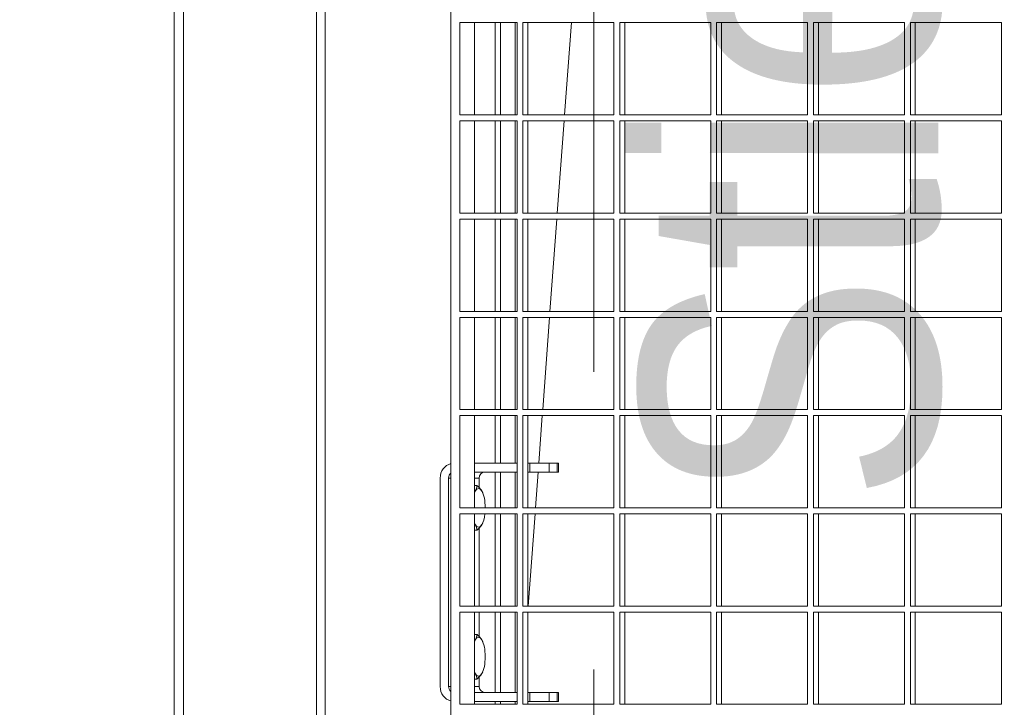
# Model space of a CAD drawing. Header units: metres. Extents: x 1306 to 1412, y -79 to 41.
# Tile 340 of 656: x 1360.482 to 1360.813, y -17.581 to -17.35. Entities that reach past the tile are written whole.
import ezdxf

# ---------------------------------------------------------------- set-up
doc = ezdxf.new("R2010")
doc.units = ezdxf.units.M
doc.header["$PDMODE"] = 65
doc.linetypes.add('AUSGEZOGEN', pattern=[0])
doc.linetypes.add('STRICHPUNKT2_S5', pattern=[0.5, 0.35, -0.05, 0.05, -0.05])
for name, color, linetype, lineweight in [('XR$2$Achsen', 4, 'AUSGEZOGEN', 13), ('XR$3$Maßlinie 1_50', 7, 'AUSGEZOGEN', 25), ('XR$4$Möblierung', 4, 'AUSGEZOGEN', 13), ('XR$4$Text 1_100', 3, 'AUSGEZOGEN', 18)]:
    doc.layers.add(name, color=color, linetype=linetype, lineweight=lineweight)
doc.styles.add('ARIAL', font='arial.ttf')
doc.dimstyles.new('DIMSTYLE_11', dxfattribs={"dimtxt": 0.15, "dimasz": 0.03, "dimexe": 0, "dimexo": 0, "dimgap": 0.075, "dimtad": 2, "dimrnd": 0.005, "dimzin": 4, "dimdsep": 46, "dimtxsty": 'ARIAL', "dimblk1": 'ALL_ML_STRICH', "dimblk2": 'ALL_ML_STRICH', "dimsah": 1, "dimcen": 0, "dimclrd": 3, "dimclre": 3, "dimclrt": 3, "dimadec": 0, "dimazin": 0, "dimtfac": 1, "dimtdec": 0, "dimtix": 1, "dimtmove": 2, "dimatfit": 3, "dimfxl": 0, "dimtzin": 0, "dimlwd": 0, "dimlwe": 25, "dimarcsym": 0})
doc.dimstyles.new('DIMSTYLE_12', dxfattribs={"dimtxt": 0.15, "dimasz": 0.03, "dimexe": 0, "dimexo": 0, "dimgap": 0.075, "dimtad": 2, "dimdec": 3, "dimrnd": 0.005, "dimzin": 4, "dimdsep": 46, "dimtxsty": 'ARIAL', "dimblk1": 'ALL_ML_STRICH', "dimblk2": 'ALL_ML_STRICH', "dimsah": 1, "dimcen": 0, "dimclrd": 3, "dimclre": 3, "dimclrt": 3, "dimadec": 0, "dimazin": 0, "dimtfac": 1, "dimtdec": 0, "dimtix": 1, "dimtmove": 2, "dimatfit": 3, "dimfxl": 0, "dimtzin": 0, "dimlwd": 0, "dimlwe": 25, "dimarcsym": 0})
doc.dimstyles.new('DIMSTYLE_24', dxfattribs={"dimtxt": 0.225, "dimasz": 0.15, "dimexe": 0, "dimexo": 0, "dimgap": 0.1125, "dimtad": 2, "dimrnd": 0.005, "dimzin": 4, "dimdsep": 46, "dimtxsty": 'ARIAL', "dimblk1": 'ALL_ML_STRICH', "dimblk2": 'ALL_ML_STRICH', "dimsah": 1, "dimcen": 0, "dimclrd": 3, "dimclre": 3, "dimclrt": 3, "dimadec": 0, "dimazin": 0, "dimtfac": 1, "dimtdec": 0, "dimtix": 1, "dimtmove": 2, "dimatfit": 3, "dimfxl": 0, "dimtzin": 0, "dimlwd": 0, "dimlwe": 25, "dimarcsym": 0})
doc.dimstyles.new('DIMSTYLE_6', dxfattribs={"dimtxt": 0.15, "dimasz": 0.15, "dimexe": 0, "dimexo": 0, "dimgap": 0.075, "dimtad": 2, "dimrnd": 0.005, "dimzin": 4, "dimdsep": 46, "dimtxsty": 'ARIAL', "dimblk1": 'ALL_ML_STRICH', "dimblk2": 'ALL_ML_STRICH', "dimsah": 1, "dimcen": 0, "dimclrd": 3, "dimclre": 3, "dimclrt": 3, "dimadec": 0, "dimazin": 0, "dimtfac": 1, "dimtdec": 0, "dimtix": 1, "dimtmove": 2, "dimatfit": 3, "dimfxl": 0, "dimtzin": 0, "dimlwd": 0, "dimlwe": 25, "dimarcsym": 0})
doc.dimstyles.new('DIMSTYLE_9', dxfattribs={"dimtxt": 0.15, "dimasz": 0.03, "dimexe": 0, "dimexo": 0, "dimgap": 0.075, "dimtad": 2, "dimdec": 1, "dimlfac": 100, "dimrnd": 0.5, "dimzin": 4, "dimdsep": 46, "dimtxsty": 'ARIAL', "dimblk1": 'ALL_ML_STRICH', "dimblk2": 'ALL_ML_STRICH', "dimsah": 1, "dimcen": 0, "dimclrd": 3, "dimclre": 3, "dimclrt": 3, "dimadec": 0, "dimazin": 0, "dimtfac": 1, "dimtdec": 0, "dimtix": 1, "dimtmove": 2, "dimatfit": 3, "dimfxl": 0, "dimtvp": 1.2, "dimtzin": 0, "dimlwd": 0, "dimlwe": 25, "dimarcsym": 0})

# ---------------------------------------------------------------- blocks, each defined once
blk = doc.blocks.new('ALL_ML_STRICH')
at = {"color": 0, "linetype": 'ByBlock', "lineweight": -2}
for p, q in [((0, -0.5), (0, 0.5)), ((-0.3, -0.3), (0.3, 0.3)), ((-1, 0), (0.5, 0))]:
    blk.add_line(p, q, dxfattribs=at)
blk = doc.blocks.new('*D765')
at = {"layer": 'DEFPOINTS', "color": 3, "linetype": 'AUSGEZOGEN', "lineweight": 25, "transparency": 33554687}
for p in [(1342.77015, -10.15909), (1342.77015, -20.11081), (1361.06015, -20.30016)]:
    blk.add_point(p, dxfattribs=at)
at = {"layer": 'XR$3$Maßlinie 1_50', "color": 3, "linetype": 'AUSGEZOGEN', "lineweight": -2, "transparency": 33554687}
for p, q in [((1342.77015, -10.20909), (1342.77015, -10.15909)), ((1342.77015, -10.15909), (1361.06015, -10.15909)), ((1361.06015, -10.20909), (1361.06015, -10.15909))]:
    blk.add_line(p, q, dxfattribs=at)
at = {"layer": 'XR$3$Maßlinie 1_50', "color": 3, "linetype": 'AUSGEZOGEN', "lineweight": 25, "transparency": 33554687, "xscale": 0.03000000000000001, "yscale": 0.03000000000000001, "zscale": 0.03000000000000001, "rotation": 180}
blk.add_blockref('ALL_ML_STRICH', (1342.77015, -10.15909), dxfattribs=at)
at = {"layer": 'XR$3$Maßlinie 1_50', "color": 3, "linetype": 'AUSGEZOGEN', "lineweight": 25, "transparency": 33554687, "xscale": 0.03000000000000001, "yscale": 0.03000000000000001, "zscale": 0.03000000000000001}
blk.add_blockref('ALL_ML_STRICH', (1361.06015, -10.15909), dxfattribs=at)
at = {"layer": 'XR$3$Maßlinie 1_50', "color": 3, "linetype": 'AUSGEZOGEN', "lineweight": 25, "transparency": 33554687, "insert": (1351.91908, -10.03154), "char_height": 0.15, "width": 0.6, "attachment_point": 5, "style": 'ARIAL'}
blk.add_mtext('\\W0.80;\\A1;{\\A1;{18.29\\H0.099000;\\S^ ;}}', dxfattribs=at)
blk = doc.blocks.new('*D782')
at = {"layer": 'DEFPOINTS', "color": 3, "linetype": 'AUSGEZOGEN', "lineweight": 25, "transparency": 33554687}
for p in [(1343.12015, -10.95909), (1343.12015, -20.11122), (1361.06015, -20.5034)]:
    blk.add_point(p, dxfattribs=at)
at = {"layer": 'XR$3$Maßlinie 1_50', "color": 3, "linetype": 'AUSGEZOGEN', "lineweight": -2, "transparency": 33554687}
for p, q in [((1343.12015, -11.00909), (1343.12015, -10.95909)), ((1343.12015, -10.95909), (1361.06015, -10.95909)), ((1361.06015, -11.00909), (1361.06015, -10.95909))]:
    blk.add_line(p, q, dxfattribs=at)
at = {"layer": 'XR$3$Maßlinie 1_50', "color": 3, "linetype": 'AUSGEZOGEN', "lineweight": 25, "transparency": 33554687, "xscale": 0.03000000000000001, "yscale": 0.03000000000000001, "zscale": 0.03000000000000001, "rotation": 180}
blk.add_blockref('ALL_ML_STRICH', (1343.12015, -10.95909), dxfattribs=at)
at = {"layer": 'XR$3$Maßlinie 1_50', "color": 3, "linetype": 'AUSGEZOGEN', "lineweight": 25, "transparency": 33554687, "xscale": 0.03000000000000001, "yscale": 0.03000000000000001, "zscale": 0.03000000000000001}
blk.add_blockref('ALL_ML_STRICH', (1361.06015, -10.95909), dxfattribs=at)
at = {"layer": 'XR$3$Maßlinie 1_50', "color": 3, "linetype": 'AUSGEZOGEN', "lineweight": 25, "transparency": 33554687, "insert": (1352.09444, -10.83154), "char_height": 0.15, "width": 0.6, "attachment_point": 5, "style": 'ARIAL'}
blk.add_mtext('\\W0.80;\\A1;{\\A1;{17.94\\H0.099000;\\S^ ;}}', dxfattribs=at)
blk = doc.blocks.new('*D899')
at = {"layer": 'DEFPOINTS', "color": 3, "linetype": 'AUSGEZOGEN', "lineweight": 25, "transparency": 33554687}
for p in [(1342.77015, -8.55909), (1361.24015, -14.91825), (1342.77015, -18.60158)]:
    blk.add_point(p, dxfattribs=at)
at = {"layer": 'XR$3$Maßlinie 1_50', "color": 3, "linetype": 'AUSGEZOGEN', "lineweight": -2, "transparency": 33554687}
for p, q in [((1342.77015, -9.15909), (1342.77015, -8.55909)), ((1342.77015, -8.55909), (1361.24015, -8.55909)), ((1361.24015, -9.15909), (1361.24015, -8.55909))]:
    blk.add_line(p, q, dxfattribs=at)
at = {"layer": 'XR$3$Maßlinie 1_50', "color": 3, "linetype": 'AUSGEZOGEN', "lineweight": 25, "transparency": 33554687, "xscale": 0.15, "yscale": 0.15, "zscale": 0.15, "rotation": 180}
blk.add_blockref('ALL_ML_STRICH', (1342.77015, -8.55909), dxfattribs=at)
at = {"layer": 'XR$3$Maßlinie 1_50', "color": 3, "linetype": 'AUSGEZOGEN', "lineweight": 25, "transparency": 33554687, "xscale": 0.15, "yscale": 0.15, "zscale": 0.15}
blk.add_blockref('ALL_ML_STRICH', (1361.24015, -8.55909), dxfattribs=at)
at = {"layer": 'XR$3$Maßlinie 1_50', "color": 3, "linetype": 'AUSGEZOGEN', "lineweight": 25, "transparency": 33554687, "insert": (1352.0111, -8.3926), "char_height": 0.225, "width": 0.9, "attachment_point": 5, "style": 'ARIAL'}
blk.add_mtext('\\W0.80;\\A1;{\\fArial|i0|b1;\\A1;{18.47\\H0.148500;\\S^ ;}}', dxfattribs=at)
blk = doc.blocks.new('*D928')
at = {"layer": 'DEFPOINTS', "color": 3, "linetype": 'AUSGEZOGEN', "lineweight": 25, "transparency": 33554687}
for p in [(1364.27124, -17.54325), (1340.42407, -17.78325), (1364.27124, -17.78325)]:
    blk.add_point(p, dxfattribs=at)
at = {"layer": 'XR$3$Maßlinie 1_50', "color": 3, "linetype": 'AUSGEZOGEN', "lineweight": -2, "transparency": 33554687}
for p, q in [((1340.47407, -17.54325), (1340.42407, -17.54325)), ((1340.42407, -17.78325), (1340.42407, -17.54325)), ((1340.47407, -17.78325), (1340.42407, -17.78325))]:
    blk.add_line(p, q, dxfattribs=at)
at = {"layer": 'XR$3$Maßlinie 1_50', "color": 3, "linetype": 'AUSGEZOGEN', "lineweight": 25, "transparency": 33554687, "xscale": 0.03000000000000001, "yscale": 0.03000000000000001, "zscale": 0.03000000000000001}
for p, rotation in [((1340.42407, -17.54325), 90), ((1340.42407, -17.78325), 270)]:
    blk.add_blockref('ALL_ML_STRICH', p, dxfattribs=dict(at, rotation=rotation))
at = {"layer": 'XR$3$Maßlinie 1_50', "color": 3, "linetype": 'AUSGEZOGEN', "lineweight": 25, "transparency": 33554687, "insert": (1340.29907, -17.66843), "char_height": 0.15, "width": 0.48, "attachment_point": 5, "rotation": 90, "style": 'ARIAL'}
blk.add_mtext('\\W0.80;\\A1;{\\A1;{24\\H0.099000;\\S^ ;}}', dxfattribs=at)
blk = doc.blocks.new('*D929')
at = {"layer": 'DEFPOINTS', "color": 3, "linetype": 'AUSGEZOGEN', "lineweight": 25, "transparency": 33554687}
for p in [(1362.14624, -15.15825), (1340.42407, -17.54325), (1364.27124, -17.54325)]:
    blk.add_point(p, dxfattribs=at)
at = {"layer": 'XR$3$Maßlinie 1_50', "color": 3, "linetype": 'AUSGEZOGEN', "lineweight": -2, "transparency": 33554687}
for p, q in [((1340.47407, -15.15825), (1340.42407, -15.15825)), ((1340.42407, -17.54325), (1340.42407, -15.15825)), ((1340.47407, -17.54325), (1340.42407, -17.54325))]:
    blk.add_line(p, q, dxfattribs=at)
at = {"layer": 'XR$3$Maßlinie 1_50', "color": 3, "linetype": 'AUSGEZOGEN', "lineweight": 25, "transparency": 33554687, "xscale": 0.03000000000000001, "yscale": 0.03000000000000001, "zscale": 0.03000000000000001}
for p, rotation in [((1340.42407, -15.15825), 90), ((1340.42407, -17.54325), 270)]:
    blk.add_blockref('ALL_ML_STRICH', p, dxfattribs=dict(at, rotation=rotation))
at = {"layer": 'XR$3$Maßlinie 1_50', "color": 3, "linetype": 'AUSGEZOGEN', "lineweight": 25, "transparency": 33554687, "insert": (1340.29641, -16.32984), "char_height": 0.15, "width": 0.6, "attachment_point": 5, "rotation": 90, "style": 'ARIAL'}
blk.add_mtext('\\W0.80;\\A1;{\\A1;{2.38\\H0.099000;\\S5^ ;}}', dxfattribs=at)
blk = doc.blocks.new('*D938')
at = {"layer": 'DEFPOINTS', "color": 3, "linetype": 'AUSGEZOGEN', "lineweight": 25, "transparency": 33554687}
for p in [(1364.96914, -15.15825), (1338.82407, -20.29325), (1364.65696, -20.29325)]:
    blk.add_point(p, dxfattribs=at)
at = {"layer": 'XR$3$Maßlinie 1_50', "color": 3, "linetype": 'AUSGEZOGEN', "lineweight": -2, "transparency": 33554687}
for p, q in [((1338.87407, -15.15825), (1338.82407, -15.15825)), ((1338.82407, -20.29325), (1338.82407, -15.15825)), ((1338.87407, -20.29325), (1338.82407, -20.29325))]:
    blk.add_line(p, q, dxfattribs=at)
at = {"layer": 'XR$3$Maßlinie 1_50', "color": 3, "linetype": 'AUSGEZOGEN', "lineweight": 25, "transparency": 33554687, "xscale": 0.03000000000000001, "yscale": 0.03000000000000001, "zscale": 0.03000000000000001}
for p, rotation in [((1338.82407, -15.15825), 90), ((1338.82407, -20.29325), 270)]:
    blk.add_blockref('ALL_ML_STRICH', p, dxfattribs=dict(at, rotation=rotation))
at = {"layer": 'XR$3$Maßlinie 1_50', "color": 3, "linetype": 'AUSGEZOGEN', "lineweight": 25, "transparency": 33554687, "insert": (1338.69641, -17.70484), "char_height": 0.15, "width": 0.6, "attachment_point": 5, "rotation": 90, "style": 'ARIAL'}
blk.add_mtext('\\W0.80;\\A1;{\\A1;{5.13\\H0.099000;\\S5^ ;}}', dxfattribs=at)
blk = doc.blocks.new('*D963')
at = {"layer": 'DEFPOINTS', "color": 3, "linetype": 'AUSGEZOGEN', "lineweight": 25, "transparency": 33554687}
for p in [(1360.31587, -16.21825), (1360.17091, -17.81825), (1361.00015, -17.81825)]:
    blk.add_point(p, dxfattribs=at)
at = {"layer": 'XR$3$Maßlinie 1_50', "color": 3, "linetype": 'AUSGEZOGEN', "lineweight": -2, "transparency": 33554687}
for p, q in [((1360.22091, -16.21825), (1360.17091, -16.21825)), ((1360.17091, -17.81825), (1360.17091, -16.21825)), ((1360.22091, -17.81825), (1360.17091, -17.81825))]:
    blk.add_line(p, q, dxfattribs=at)
at = {"layer": 'XR$3$Maßlinie 1_50', "color": 3, "linetype": 'AUSGEZOGEN', "lineweight": 25, "transparency": 33554687, "xscale": 0.15, "yscale": 0.15, "zscale": 0.15}
for p, rotation in [((1360.17091, -16.21825), 90), ((1360.17091, -17.81825), 270)]:
    blk.add_blockref('ALL_ML_STRICH', p, dxfattribs=dict(at, rotation=rotation))
at = {"layer": 'XR$3$Maßlinie 1_50', "color": 3, "linetype": 'AUSGEZOGEN', "lineweight": 25, "transparency": 33554687, "insert": (1360.04335, -17.00937), "char_height": 0.15, "width": 0.48, "attachment_point": 5, "rotation": 90, "style": 'ARIAL'}
blk.add_mtext('\\W0.80;\\A1;{\\A1;{1.60\\H0.099000;\\S^ ;}}', dxfattribs=at)
blk = doc.blocks.new('*D1084')
at = {"layer": 'DEFPOINTS', "color": 3, "linetype": 'AUSGEZOGEN', "lineweight": 25, "transparency": 33554687}
for p in [(1365.92579, -17.54325), (1339.62407, -17.78325), (1366.11242, -17.78325)]:
    blk.add_point(p, dxfattribs=at)
at = {"layer": 'XR$3$Maßlinie 1_50', "color": 3, "linetype": 'AUSGEZOGEN', "lineweight": -2, "transparency": 33554687}
for p, q in [((1339.67407, -17.54325), (1339.62407, -17.54325)), ((1339.62407, -17.78325), (1339.62407, -17.54325)), ((1339.67407, -17.78325), (1339.62407, -17.78325))]:
    blk.add_line(p, q, dxfattribs=at)
at = {"layer": 'XR$3$Maßlinie 1_50', "color": 3, "linetype": 'AUSGEZOGEN', "lineweight": 25, "transparency": 33554687, "xscale": 0.03000000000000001, "yscale": 0.03000000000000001, "zscale": 0.03000000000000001}
for p, rotation in [((1339.62407, -17.54325), 90), ((1339.62407, -17.78325), 270)]:
    blk.add_blockref('ALL_ML_STRICH', p, dxfattribs=dict(at, rotation=rotation))
at = {"layer": 'XR$3$Maßlinie 1_50', "color": 3, "linetype": 'AUSGEZOGEN', "lineweight": 25, "transparency": 33554687, "insert": (1339.49907, -17.66843), "char_height": 0.15, "width": 0.48, "attachment_point": 5, "rotation": 90, "style": 'ARIAL'}
blk.add_mtext('\\W0.80;\\A1;{\\A1;{24\\H0.099000;\\S^ ;}}', dxfattribs=at)
blk = doc.blocks.new('*D1085')
at = {"layer": 'DEFPOINTS', "color": 3, "linetype": 'AUSGEZOGEN', "lineweight": 25, "transparency": 33554687}
for p in [(1366.1012, -15.15825), (1339.62407, -17.54325), (1365.92579, -17.54325)]:
    blk.add_point(p, dxfattribs=at)
at = {"layer": 'XR$3$Maßlinie 1_50', "color": 3, "linetype": 'AUSGEZOGEN', "lineweight": -2, "transparency": 33554687}
for p, q in [((1339.67407, -15.15825), (1339.62407, -15.15825)), ((1339.62407, -17.54325), (1339.62407, -15.15825)), ((1339.67407, -17.54325), (1339.62407, -17.54325))]:
    blk.add_line(p, q, dxfattribs=at)
at = {"layer": 'XR$3$Maßlinie 1_50', "color": 3, "linetype": 'AUSGEZOGEN', "lineweight": 25, "transparency": 33554687, "xscale": 0.03000000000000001, "yscale": 0.03000000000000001, "zscale": 0.03000000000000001}
for p, rotation in [((1339.62407, -15.15825), 90), ((1339.62407, -17.54325), 270)]:
    blk.add_blockref('ALL_ML_STRICH', p, dxfattribs=dict(at, rotation=rotation))
at = {"layer": 'XR$3$Maßlinie 1_50', "color": 3, "linetype": 'AUSGEZOGEN', "lineweight": 25, "transparency": 33554687, "insert": (1339.49641, -16.32984), "char_height": 0.15, "width": 0.6, "attachment_point": 5, "rotation": 90, "style": 'ARIAL'}
blk.add_mtext('\\W0.80;\\A1;{\\A1;{2.38\\H0.099000;\\S5^ ;}}', dxfattribs=at)
blk = doc.blocks.new('COMPLEXOBJECT_326')
at = {"layer": 'XR$4$Möblierung', "color": 52, "linetype": 'AUSGEZOGEN', "lineweight": 13, "transparency": 33554687}
for p, q in [((1360.53416, -16.26274), (1360.53416, -17.66024)), ((1360.53726, -16.26465), (1360.53726, -17.65834)), ((1360.58199, -16.30937), (1360.58199, -17.61361)), ((1360.58491, -16.31154), (1360.58491, -17.61144)), ((1360.62715, -17.58899), (1360.62715, -16.97899)), ((1360.64934, -17.35099), (1360.63011, -17.35099)), ((1360.63011, -17.35099), (1360.63011, -17.38199)), ((1360.63504, -17.38199), (1360.63504, -17.35099)), ((1360.64194, -17.38199), (1360.64194, -17.35099)), ((1360.64373, -17.35099), (1360.64373, -17.38199)), ((1360.64876, -17.38199), (1360.64876, -17.35099)), ((1360.64934, -17.38199), (1360.64934, -17.35099)), ((1360.65131, -17.35099), (1360.65131, -17.38199)), ((1360.68189, -17.35099), (1360.65131, -17.35099)), ((1360.65296, -17.38199), (1360.65296, -17.35099)), ((1360.66529, -17.38199), (1360.66759, -17.35099)), ((1360.68189, -17.38199), (1360.68189, -17.35099)), ((1360.68386, -17.35099), (1360.68386, -17.38199)), ((1360.71444, -17.35099), (1360.68386, -17.35099)), ((1360.68551, -17.38199), (1360.68551, -17.35099)), ((1360.71444, -17.38199), (1360.71444, -17.35099)), ((1360.71641, -17.35099), (1360.71641, -17.38199)), ((1360.74699, -17.35099), (1360.71641, -17.35099)), ((1360.71806, -17.38199), (1360.71806, -17.35099)), ((1360.74699, -17.38199), (1360.74699, -17.35099)), ((1360.74896, -17.35099), (1360.74896, -17.38199)), ((1360.77954, -17.35099), (1360.74896, -17.35099)), ((1360.75061, -17.38199), (1360.75061, -17.35099)), ((1360.77954, -17.38199), (1360.77954, -17.35099)), ((1360.78151, -17.35099), (1360.78151, -17.38199)), ((1360.81209, -17.35099), (1360.78151, -17.35099)), ((1360.78316, -17.38199), (1360.78316, -17.35099)), ((1360.81209, -17.38199), (1360.81209, -17.35099)), ((1360.63011, -17.38199), (1360.64934, -17.38199)), ((1360.65131, -17.38199), (1360.68189, -17.38199)), ((1360.68386, -17.38199), (1360.71444, -17.38199)), ((1360.71641, -17.38199), (1360.74699, -17.38199)), ((1360.74896, -17.38199), (1360.77954, -17.38199)), ((1360.78151, -17.38199), (1360.81209, -17.38199)), ((1360.64934, -17.38399), (1360.63011, -17.38399)), ((1360.63011, -17.38399), (1360.63011, -17.41499)), ((1360.63504, -17.41499), (1360.63504, -17.38399)), ((1360.64194, -17.41499), (1360.64194, -17.38399)), ((1360.64373, -17.38399), (1360.64373, -17.41499)), ((1360.64876, -17.41499), (1360.64876, -17.38399)), ((1360.64934, -17.41499), (1360.64934, -17.38399)), ((1360.65131, -17.38399), (1360.65131, -17.41499)), ((1360.68189, -17.38399), (1360.65131, -17.38399)), ((1360.65296, -17.41499), (1360.65296, -17.38399)), ((1360.66285, -17.41499), (1360.66515, -17.38399)), ((1360.68189, -17.41499), (1360.68189, -17.38399)), ((1360.68386, -17.38399), (1360.68386, -17.41499)), ((1360.71444, -17.38399), (1360.68386, -17.38399)), ((1360.68551, -17.41499), (1360.68551, -17.38399)), ((1360.71444, -17.41499), (1360.71444, -17.38399)), ((1360.71641, -17.38399), (1360.71641, -17.41499)), ((1360.74699, -17.38399), (1360.71641, -17.38399)), ((1360.71806, -17.41499), (1360.71806, -17.38399)), ((1360.74699, -17.41499), (1360.74699, -17.38399)), ((1360.74896, -17.38399), (1360.74896, -17.41499)), ((1360.77954, -17.38399), (1360.74896, -17.38399)), ((1360.75061, -17.41499), (1360.75061, -17.38399)), ((1360.77954, -17.41499), (1360.77954, -17.38399)), ((1360.78151, -17.38399), (1360.78151, -17.41499)), ((1360.81209, -17.38399), (1360.78151, -17.38399)), ((1360.78316, -17.41499), (1360.78316, -17.38399)), ((1360.81209, -17.41499), (1360.81209, -17.38399)), ((1360.63011, -17.41499), (1360.64934, -17.41499)), ((1360.65131, -17.41499), (1360.68189, -17.41499)), ((1360.68386, -17.41499), (1360.71444, -17.41499)), ((1360.71641, -17.41499), (1360.74699, -17.41499)), ((1360.74896, -17.41499), (1360.77954, -17.41499)), ((1360.78151, -17.41499), (1360.81209, -17.41499)), ((1360.64934, -17.41699), (1360.63011, -17.41699)), ((1360.63011, -17.41699), (1360.63011, -17.44799)), ((1360.63504, -17.44799), (1360.63504, -17.41699)), ((1360.64194, -17.44799), (1360.64194, -17.41699)), ((1360.64373, -17.41699), (1360.64373, -17.44799)), ((1360.64876, -17.44799), (1360.64876, -17.41699)), ((1360.64934, -17.44799), (1360.64934, -17.41699)), ((1360.65131, -17.41699), (1360.65131, -17.44799)), ((1360.68189, -17.41699), (1360.65131, -17.41699)), ((1360.65296, -17.44799), (1360.65296, -17.41699)), ((1360.66041, -17.44799), (1360.6627, -17.41699)), ((1360.68189, -17.44799), (1360.68189, -17.41699)), ((1360.68386, -17.41699), (1360.68386, -17.44799)), ((1360.71444, -17.41699), (1360.68386, -17.41699)), ((1360.68551, -17.44799), (1360.68551, -17.41699)), ((1360.71444, -17.44799), (1360.71444, -17.41699)), ((1360.71641, -17.41699), (1360.71641, -17.44799)), ((1360.74699, -17.41699), (1360.71641, -17.41699)), ((1360.71806, -17.44799), (1360.71806, -17.41699)), ((1360.74699, -17.44799), (1360.74699, -17.41699)), ((1360.74896, -17.41699), (1360.74896, -17.44799)), ((1360.77954, -17.41699), (1360.74896, -17.41699)), ((1360.75061, -17.44799), (1360.75061, -17.41699)), ((1360.77954, -17.44799), (1360.77954, -17.41699)), ((1360.78151, -17.41699), (1360.78151, -17.44799)), ((1360.81209, -17.41699), (1360.78151, -17.41699)), ((1360.78316, -17.44799), (1360.78316, -17.41699)), ((1360.81209, -17.44799), (1360.81209, -17.41699)), ((1360.63011, -17.44799), (1360.64934, -17.44799)), ((1360.65131, -17.44799), (1360.68189, -17.44799)), ((1360.68386, -17.44799), (1360.71444, -17.44799)), ((1360.71641, -17.44799), (1360.74699, -17.44799)), ((1360.74896, -17.44799), (1360.77954, -17.44799)), ((1360.78151, -17.44799), (1360.81209, -17.44799)), ((1360.64934, -17.44999), (1360.63011, -17.44999)), ((1360.63011, -17.44999), (1360.63011, -17.48099)), ((1360.63504, -17.48099), (1360.63504, -17.44999)), ((1360.64194, -17.48099), (1360.64194, -17.44999)), ((1360.64373, -17.44999), (1360.64373, -17.48099)), ((1360.64876, -17.48099), (1360.64876, -17.44999)), ((1360.64934, -17.48099), (1360.64934, -17.44999)), ((1360.65131, -17.44999), (1360.65131, -17.48099)), ((1360.68189, -17.44999), (1360.65131, -17.44999)), ((1360.65296, -17.48099), (1360.65296, -17.44999)), ((1360.65797, -17.48099), (1360.66026, -17.44999)), ((1360.68189, -17.48099), (1360.68189, -17.44999)), ((1360.68386, -17.44999), (1360.68386, -17.48099)), ((1360.71444, -17.44999), (1360.68386, -17.44999)), ((1360.68551, -17.48099), (1360.68551, -17.44999)), ((1360.71444, -17.48099), (1360.71444, -17.44999)), ((1360.71641, -17.44999), (1360.71641, -17.48099)), ((1360.74699, -17.44999), (1360.71641, -17.44999)), ((1360.71806, -17.48099), (1360.71806, -17.44999)), ((1360.74699, -17.48099), (1360.74699, -17.44999)), ((1360.74896, -17.44999), (1360.74896, -17.48099)), ((1360.77954, -17.44999), (1360.74896, -17.44999)), ((1360.75061, -17.48099), (1360.75061, -17.44999)), ((1360.77954, -17.48099), (1360.77954, -17.44999)), ((1360.78151, -17.44999), (1360.78151, -17.48099)), ((1360.81209, -17.44999), (1360.78151, -17.44999)), ((1360.78316, -17.48099), (1360.78316, -17.44999)), ((1360.81209, -17.48099), (1360.81209, -17.44999)), ((1360.63011, -17.48099), (1360.64934, -17.48099)), ((1360.65131, -17.48099), (1360.68189, -17.48099)), ((1360.68386, -17.48099), (1360.71444, -17.48099)), ((1360.71641, -17.48099), (1360.74699, -17.48099)), ((1360.74896, -17.48099), (1360.77954, -17.48099)), ((1360.78151, -17.48099), (1360.81209, -17.48099)), ((1360.64934, -17.48299), (1360.63011, -17.48299)), ((1360.63011, -17.48299), (1360.63011, -17.51399)), ((1360.63504, -17.51399), (1360.63504, -17.48299)), ((1360.64194, -17.49899), (1360.64194, -17.48299)), ((1360.64373, -17.48299), (1360.64373, -17.49899)), ((1360.64876, -17.49899), (1360.64876, -17.48299)), ((1360.64934, -17.51399), (1360.64934, -17.48299)), ((1360.65131, -17.48299), (1360.65131, -17.51399)), ((1360.68189, -17.48299), (1360.65131, -17.48299)), ((1360.65296, -17.51399), (1360.65296, -17.48299)), ((1360.65664, -17.49899), (1360.65782, -17.48299)), ((1360.68189, -17.51399), (1360.68189, -17.48299)), ((1360.68386, -17.48299), (1360.68386, -17.51399)), ((1360.71444, -17.48299), (1360.68386, -17.48299)), ((1360.68551, -17.51399), (1360.68551, -17.48299)), ((1360.71444, -17.51399), (1360.71444, -17.48299)), ((1360.71641, -17.48299), (1360.71641, -17.51399)), ((1360.74699, -17.48299), (1360.71641, -17.48299)), ((1360.71806, -17.51399), (1360.71806, -17.48299)), ((1360.74699, -17.51399), (1360.74699, -17.48299)), ((1360.74896, -17.48299), (1360.74896, -17.51399)), ((1360.77954, -17.48299), (1360.74896, -17.48299)), ((1360.75061, -17.51399), (1360.75061, -17.48299)), ((1360.77954, -17.51399), (1360.77954, -17.48299)), ((1360.78151, -17.48299), (1360.78151, -17.51399)), ((1360.81209, -17.48299), (1360.78151, -17.48299)), ((1360.78316, -17.51399), (1360.78316, -17.48299)), ((1360.81209, -17.51399), (1360.81209, -17.48299)), ((1360.63504, -17.49899), (1360.64934, -17.49899)), ((1360.65296, -17.49899), (1360.65368, -17.49899)), ((1360.65368, -17.49899), (1360.66016, -17.49899)), ((1360.65368, -17.49899), (1360.65368, -17.50199)), ((1360.66016, -17.50199), (1360.66016, -17.49899)), ((1360.66016, -17.49899), (1360.66288, -17.49899)), ((1360.66288, -17.49899), (1360.66324, -17.49899)), ((1360.66288, -17.49899), (1360.66288, -17.50199)), ((1360.66324, -17.50199), (1360.66324, -17.49899)), ((1360.64934, -17.50199), (1360.63504, -17.50199)), ((1360.64194, -17.51399), (1360.64194, -17.50199)), ((1360.64373, -17.50199), (1360.64373, -17.51399)), ((1360.64876, -17.51399), (1360.64876, -17.50199)), ((1360.65368, -17.50199), (1360.65296, -17.50199)), ((1360.66016, -17.50199), (1360.65368, -17.50199)), ((1360.65553, -17.51399), (1360.65642, -17.50199)), ((1360.66016, -17.50199), (1360.66288, -17.50199)), ((1360.66324, -17.50199), (1360.66288, -17.50199)), ((1360.6235, -17.57399), (1360.6235, -17.50399)), ((1360.62632, -17.57399), (1360.62632, -17.50399)), ((1360.62715, -17.50399), (1360.62632, -17.50399)), ((1360.63658, -17.50399), (1360.63504, -17.50399)), ((1360.63658, -17.50399), (1360.63658, -17.50715)), ((1360.63504, -17.50649), (1360.63588, -17.50649)), ((1360.63783, -17.50895), (1360.6378, -17.50888)), ((1360.63011, -17.51399), (1360.64934, -17.51399)), ((1360.65131, -17.51399), (1360.68189, -17.51399)), ((1360.68386, -17.51399), (1360.71444, -17.51399)), ((1360.71641, -17.51399), (1360.74699, -17.51399)), ((1360.74896, -17.51399), (1360.77954, -17.51399)), ((1360.78151, -17.51399), (1360.81209, -17.51399)), ((1360.64934, -17.51599), (1360.63011, -17.51599)), ((1360.63011, -17.51599), (1360.63011, -17.54699)), ((1360.63504, -17.54699), (1360.63504, -17.51599)), ((1360.64194, -17.54699), (1360.64194, -17.51599)), ((1360.64373, -17.51599), (1360.64373, -17.54699)), ((1360.64876, -17.54699), (1360.64876, -17.51599)), ((1360.64934, -17.54699), (1360.64934, -17.51599)), ((1360.65131, -17.51599), (1360.65131, -17.54699)), ((1360.68189, -17.51599), (1360.65131, -17.51599)), ((1360.65296, -17.54699), (1360.65296, -17.51599)), ((1360.65309, -17.54699), (1360.65538, -17.51599)), ((1360.68189, -17.54699), (1360.68189, -17.51599)), ((1360.68386, -17.51599), (1360.68386, -17.54699)), ((1360.71444, -17.51599), (1360.68386, -17.51599)), ((1360.68551, -17.54699), (1360.68551, -17.51599)), ((1360.71444, -17.54699), (1360.71444, -17.51599)), ((1360.71641, -17.51599), (1360.71641, -17.54699)), ((1360.74699, -17.51599), (1360.71641, -17.51599)), ((1360.71806, -17.54699), (1360.71806, -17.51599)), ((1360.74699, -17.54699), (1360.74699, -17.51599)), ((1360.74896, -17.51599), (1360.74896, -17.54699)), ((1360.77954, -17.51599), (1360.74896, -17.51599)), ((1360.75061, -17.54699), (1360.75061, -17.51599)), ((1360.77954, -17.54699), (1360.77954, -17.51599)), ((1360.78151, -17.51599), (1360.78151, -17.54699)), ((1360.81209, -17.51599), (1360.78151, -17.51599)), ((1360.78316, -17.54699), (1360.78316, -17.51599)), ((1360.81209, -17.54699), (1360.81209, -17.51599)), ((1360.63504, -17.5215), (1360.63588, -17.5215)), ((1360.63658, -17.52084), (1360.63658, -17.54699)), ((1360.63783, -17.51904), (1360.6378, -17.5191)), ((1360.63011, -17.54699), (1360.64934, -17.54699)), ((1360.65131, -17.54699), (1360.68189, -17.54699)), ((1360.68386, -17.54699), (1360.71444, -17.54699)), ((1360.71641, -17.54699), (1360.74699, -17.54699)), ((1360.74896, -17.54699), (1360.77954, -17.54699)), ((1360.78151, -17.54699), (1360.81209, -17.54699)), ((1360.64934, -17.54899), (1360.63011, -17.54899)), ((1360.63011, -17.54899), (1360.63011, -17.57999)), ((1360.63504, -17.57999), (1360.63504, -17.54899)), ((1360.63658, -17.54899), (1360.63658, -17.55715)), ((1360.64194, -17.57599), (1360.64194, -17.54899)), ((1360.64373, -17.54899), (1360.64373, -17.57599)), ((1360.64876, -17.57599), (1360.64876, -17.54899)), ((1360.64934, -17.57999), (1360.64934, -17.54899)), ((1360.65131, -17.54899), (1360.65131, -17.57999)), ((1360.68189, -17.54899), (1360.65131, -17.54899)), ((1360.65296, -17.57999), (1360.65296, -17.54899)), ((1360.68189, -17.57999), (1360.68189, -17.54899)), ((1360.68386, -17.54899), (1360.68386, -17.57999)), ((1360.71444, -17.54899), (1360.68386, -17.54899)), ((1360.68551, -17.57999), (1360.68551, -17.54899)), ((1360.71444, -17.57999), (1360.71444, -17.54899)), ((1360.71641, -17.54899), (1360.71641, -17.57999)), ((1360.74699, -17.54899), (1360.71641, -17.54899)), ((1360.71806, -17.57999), (1360.71806, -17.54899)), ((1360.74699, -17.57999), (1360.74699, -17.54899)), ((1360.74896, -17.54899), (1360.74896, -17.57999)), ((1360.77954, -17.54899), (1360.74896, -17.54899)), ((1360.75061, -17.57999), (1360.75061, -17.54899)), ((1360.77954, -17.57999), (1360.77954, -17.54899)), ((1360.78151, -17.54899), (1360.78151, -17.57999)), ((1360.81209, -17.54899), (1360.78151, -17.54899)), ((1360.78316, -17.57999), (1360.78316, -17.54899)), ((1360.81209, -17.57999), (1360.81209, -17.54899)), ((1360.63504, -17.55649), (1360.63588, -17.55649)), ((1360.63783, -17.55895), (1360.6378, -17.55888)), ((1360.63504, -17.5715), (1360.63588, -17.5715)), ((1360.63658, -17.57084), (1360.63658, -17.57399)), ((1360.63783, -17.56904), (1360.6378, -17.5691)), ((1360.62632, -17.57399), (1360.62715, -17.57399)), ((1360.63504, -17.57399), (1360.63658, -17.57399)), ((1360.63504, -17.57599), (1360.64934, -17.57599)), ((1360.65296, -17.57599), (1360.65368, -17.57599)), ((1360.65368, -17.57599), (1360.66016, -17.57599)), ((1360.65368, -17.57599), (1360.65368, -17.57899)), ((1360.66016, -17.57899), (1360.66016, -17.57599)), ((1360.66288, -17.57599), (1360.66016, -17.57599)), ((1360.66288, -17.57599), (1360.66324, -17.57599)), ((1360.66288, -17.57599), (1360.66288, -17.57899)), ((1360.66324, -17.57899), (1360.66324, -17.57599)), ((1360.63011, -17.57999), (1360.64934, -17.57999)), ((1360.64934, -17.57899), (1360.63504, -17.57899)), ((1360.64194, -17.57999), (1360.64194, -17.57899)), ((1360.64373, -17.57899), (1360.64373, -17.57999)), ((1360.64876, -17.57999), (1360.64876, -17.57899)), ((1360.65131, -17.57999), (1360.68189, -17.57999)), ((1360.65368, -17.57899), (1360.65296, -17.57899)), ((1360.66016, -17.57899), (1360.65368, -17.57899)), ((1360.66288, -17.57899), (1360.66016, -17.57899)), ((1360.66324, -17.57899), (1360.66288, -17.57899)), ((1360.68386, -17.57999), (1360.71444, -17.57999)), ((1360.71641, -17.57999), (1360.74699, -17.57999)), ((1360.74896, -17.57999), (1360.77954, -17.57999)), ((1360.78151, -17.57999), (1360.81209, -17.57999))]:
    blk.add_line(p, q, dxfattribs=at)
for points in [[(1360.63504, -17.50878), (1360.63509, -17.50871), (1360.63508, -17.50872), (1360.63508, -17.50873), (1360.63511, -17.50868), (1360.63511, -17.50868), (1360.63514, -17.50864), (1360.63515, -17.50862), (1360.63516, -17.50861), (1360.6352, -17.50856), (1360.63519, -17.50857), (1360.63517, -17.50859), (1360.6352, -17.50855), (1360.63521, -17.50854), (1360.63523, -17.5085), (1360.63524, -17.50849), (1360.63525, -17.50847), (1360.63528, -17.50842), (1360.63527, -17.50843), (1360.63526, -17.50845), (1360.63529, -17.50841), (1360.63529, -17.5084), (1360.63532, -17.50836), (1360.6353, -17.50838), (1360.63532, -17.50836)], [(1360.63532, -17.50836), (1360.63536, -17.50829), (1360.6354, -17.50821), (1360.63544, -17.50814), (1360.63548, -17.50806), (1360.63551, -17.50799), (1360.63555, -17.50792), (1360.63558, -17.50784), (1360.63561, -17.50776), (1360.63564, -17.50769), (1360.63567, -17.50761), (1360.63569, -17.50754), (1360.63572, -17.50746), (1360.63574, -17.50738), (1360.63576, -17.50731), (1360.63578, -17.50723), (1360.6358, -17.50715), (1360.63581, -17.50707), (1360.63583, -17.50699), (1360.63584, -17.50691), (1360.63585, -17.50683), (1360.63586, -17.50674), (1360.63587, -17.50666), (1360.63588, -17.50657), (1360.63588, -17.50649)], [(1360.63588, -17.50649), (1360.63598, -17.50657), (1360.63607, -17.50666), (1360.63616, -17.50674), (1360.63625, -17.50683), (1360.63634, -17.50691), (1360.63642, -17.50699), (1360.6365, -17.50707), (1360.63658, -17.50715), (1360.63666, -17.50723), (1360.63673, -17.50731), (1360.6368, -17.50738), (1360.63687, -17.50746), (1360.63694, -17.50754), (1360.637, -17.50761), (1360.63706, -17.50769), (1360.63712, -17.50776), (1360.63718, -17.50784), (1360.63724, -17.50792), (1360.63729, -17.50799), (1360.63735, -17.50806), (1360.6374, -17.50814), (1360.63745, -17.50821), (1360.63749, -17.50829), (1360.63754, -17.50836)], [(1360.63754, -17.50836), (1360.63756, -17.50841), (1360.63758, -17.50843), (1360.6376, -17.50847), (1360.63761, -17.50849), (1360.63762, -17.50851), (1360.63763, -17.50853), (1360.63764, -17.50854), (1360.63765, -17.50857), (1360.63766, -17.50859), (1360.63767, -17.5086), (1360.63768, -17.50863), (1360.6377, -17.50866), (1360.6377, -17.50867), (1360.63772, -17.5087), (1360.63773, -17.50872), (1360.63773, -17.50873), (1360.63775, -17.50876), (1360.63776, -17.50879), (1360.63776, -17.5088), (1360.63778, -17.50882), (1360.63779, -17.50885), (1360.63779, -17.50886), (1360.63779, -17.50885), (1360.6378, -17.50888)], [(1360.63532, -17.51962), (1360.63527, -17.51955), (1360.63528, -17.51956), (1360.63528, -17.51957), (1360.63526, -17.51953), (1360.63525, -17.51952), (1360.63523, -17.51948), (1360.63522, -17.51947), (1360.63521, -17.51945), (1360.63517, -17.5194), (1360.63519, -17.51942), (1360.6352, -17.51943), (1360.63517, -17.51939), (1360.63516, -17.51938), (1360.63514, -17.51935), (1360.63513, -17.51933), (1360.63511, -17.51931), (1360.63508, -17.51926), (1360.63509, -17.51928), (1360.6351, -17.51929), (1360.63507, -17.51925), (1360.63507, -17.51924), (1360.63504, -17.51921), (1360.63505, -17.51923), (1360.63504, -17.51921)], [(1360.63588, -17.5215), (1360.63588, -17.52141), (1360.63587, -17.52133), (1360.63586, -17.52124), (1360.63585, -17.52116), (1360.63584, -17.52108), (1360.63583, -17.521), (1360.63581, -17.52092), (1360.6358, -17.52084), (1360.63578, -17.52076), (1360.63576, -17.52068), (1360.63574, -17.5206), (1360.63572, -17.52053), (1360.63569, -17.52045), (1360.63567, -17.52037), (1360.63564, -17.5203), (1360.63561, -17.52022), (1360.63558, -17.52015), (1360.63555, -17.52007), (1360.63551, -17.52), (1360.63548, -17.51992), (1360.63544, -17.51985), (1360.6354, -17.51977), (1360.63536, -17.5197), (1360.63532, -17.51962)], [(1360.63754, -17.51962), (1360.63749, -17.5197), (1360.63745, -17.51977), (1360.6374, -17.51985), (1360.63735, -17.51992), (1360.63729, -17.52), (1360.63724, -17.52007), (1360.63718, -17.52015), (1360.63712, -17.52022), (1360.63706, -17.5203), (1360.637, -17.52037), (1360.63694, -17.52045), (1360.63687, -17.52053), (1360.6368, -17.5206), (1360.63673, -17.52068), (1360.63666, -17.52076), (1360.63658, -17.52084), (1360.6365, -17.52092), (1360.63642, -17.521), (1360.63634, -17.52108), (1360.63625, -17.52116), (1360.63616, -17.52124), (1360.63607, -17.52133), (1360.63598, -17.52141), (1360.63588, -17.5215)], [(1360.6378, -17.5191), (1360.63778, -17.51915), (1360.63777, -17.51917), (1360.63775, -17.51921), (1360.63775, -17.51923), (1360.63774, -17.51925), (1360.63773, -17.51927), (1360.63772, -17.51928), (1360.63771, -17.5193), (1360.6377, -17.51933), (1360.63769, -17.51934), (1360.63768, -17.51937), (1360.63766, -17.5194), (1360.63766, -17.51941), (1360.63764, -17.51943), (1360.63763, -17.51946), (1360.63762, -17.51947), (1360.63761, -17.5195), (1360.63759, -17.51953), (1360.63759, -17.51954), (1360.63757, -17.51956), (1360.63756, -17.51959), (1360.63755, -17.5196), (1360.63756, -17.51959), (1360.63754, -17.51962)], [(1360.63504, -17.55878), (1360.63509, -17.55871), (1360.63508, -17.55872), (1360.63508, -17.55873), (1360.63511, -17.55868), (1360.63511, -17.55868), (1360.63514, -17.55864), (1360.63515, -17.55862), (1360.63516, -17.55861), (1360.6352, -17.55856), (1360.63519, -17.55857), (1360.63517, -17.55859), (1360.6352, -17.55855), (1360.63521, -17.55854), (1360.63523, -17.5585), (1360.63524, -17.55849), (1360.63525, -17.55847), (1360.63528, -17.55842), (1360.63527, -17.55843), (1360.63526, -17.55845), (1360.63529, -17.55841), (1360.63529, -17.5584), (1360.63532, -17.55836), (1360.6353, -17.55838), (1360.63532, -17.55836)], [(1360.63532, -17.55836), (1360.63536, -17.55829), (1360.6354, -17.55821), (1360.63544, -17.55814), (1360.63548, -17.55806), (1360.63551, -17.55799), (1360.63555, -17.55792), (1360.63558, -17.55784), (1360.63561, -17.55776), (1360.63564, -17.55769), (1360.63567, -17.55761), (1360.63569, -17.55754), (1360.63572, -17.55746), (1360.63574, -17.55738), (1360.63576, -17.55731), (1360.63578, -17.55723), (1360.6358, -17.55715), (1360.63581, -17.55707), (1360.63583, -17.55699), (1360.63584, -17.55691), (1360.63585, -17.55683), (1360.63586, -17.55674), (1360.63587, -17.55666), (1360.63588, -17.55657), (1360.63588, -17.55649)], [(1360.63588, -17.55649), (1360.63598, -17.55657), (1360.63607, -17.55666), (1360.63616, -17.55674), (1360.63625, -17.55683), (1360.63634, -17.55691), (1360.63642, -17.55699), (1360.6365, -17.55707), (1360.63658, -17.55715), (1360.63666, -17.55723), (1360.63673, -17.55731), (1360.6368, -17.55738), (1360.63687, -17.55746), (1360.63694, -17.55754), (1360.637, -17.55761), (1360.63706, -17.55769), (1360.63712, -17.55776), (1360.63718, -17.55784), (1360.63724, -17.55792), (1360.63729, -17.55799), (1360.63735, -17.55806), (1360.6374, -17.55814), (1360.63745, -17.55821), (1360.63749, -17.55829), (1360.63754, -17.55836)], [(1360.63754, -17.55836), (1360.63756, -17.55841), (1360.63758, -17.55843), (1360.6376, -17.55847), (1360.63761, -17.55849), (1360.63762, -17.55851), (1360.63763, -17.55853), (1360.63764, -17.55854), (1360.63765, -17.55857), (1360.63766, -17.55859), (1360.63767, -17.5586), (1360.63768, -17.55863), (1360.6377, -17.55866), (1360.6377, -17.55867), (1360.63772, -17.5587), (1360.63773, -17.55872), (1360.63773, -17.55873), (1360.63775, -17.55876), (1360.63776, -17.55879), (1360.63776, -17.5588), (1360.63778, -17.55882), (1360.63779, -17.55885), (1360.63779, -17.55886), (1360.63779, -17.55885), (1360.6378, -17.55888)], [(1360.63532, -17.56962), (1360.63527, -17.56955), (1360.63528, -17.56956), (1360.63528, -17.56957), (1360.63526, -17.56953), (1360.63525, -17.56952), (1360.63523, -17.56948), (1360.63522, -17.56947), (1360.63521, -17.56945), (1360.63517, -17.5694), (1360.63519, -17.56942), (1360.6352, -17.56943), (1360.63517, -17.56939), (1360.63516, -17.56938), (1360.63514, -17.56935), (1360.63513, -17.56933), (1360.63511, -17.56931), (1360.63508, -17.56926), (1360.63509, -17.56928), (1360.6351, -17.56929), (1360.63507, -17.56925), (1360.63507, -17.56924), (1360.63504, -17.56921), (1360.63505, -17.56923), (1360.63504, -17.56921)], [(1360.63588, -17.5715), (1360.63588, -17.57141), (1360.63587, -17.57133), (1360.63586, -17.57124), (1360.63585, -17.57116), (1360.63584, -17.57108), (1360.63583, -17.571), (1360.63581, -17.57092), (1360.6358, -17.57084), (1360.63578, -17.57076), (1360.63576, -17.57068), (1360.63574, -17.5706), (1360.63572, -17.57053), (1360.63569, -17.57045), (1360.63567, -17.57037), (1360.63564, -17.5703), (1360.63561, -17.57022), (1360.63558, -17.57015), (1360.63555, -17.57007), (1360.63551, -17.57), (1360.63548, -17.56992), (1360.63544, -17.56985), (1360.6354, -17.56977), (1360.63536, -17.5697), (1360.63532, -17.56962)], [(1360.63754, -17.56962), (1360.63749, -17.5697), (1360.63745, -17.56977), (1360.6374, -17.56985), (1360.63735, -17.56992), (1360.63729, -17.57), (1360.63724, -17.57007), (1360.63718, -17.57015), (1360.63712, -17.57022), (1360.63706, -17.5703), (1360.637, -17.57037), (1360.63694, -17.57045), (1360.63687, -17.57053), (1360.6368, -17.5706), (1360.63673, -17.57068), (1360.63666, -17.57076), (1360.63658, -17.57084), (1360.6365, -17.57092), (1360.63642, -17.571), (1360.63634, -17.57108), (1360.63625, -17.57116), (1360.63616, -17.57124), (1360.63607, -17.57133), (1360.63598, -17.57141), (1360.63588, -17.5715)], [(1360.6378, -17.5691), (1360.63778, -17.56915), (1360.63777, -17.56917), (1360.63775, -17.56921), (1360.63775, -17.56923), (1360.63774, -17.56925), (1360.63773, -17.56927), (1360.63772, -17.56928), (1360.63771, -17.5693), (1360.6377, -17.56933), (1360.63769, -17.56934), (1360.63768, -17.56937), (1360.63766, -17.5694), (1360.63766, -17.56941), (1360.63764, -17.56943), (1360.63763, -17.56946), (1360.63762, -17.56947), (1360.63761, -17.5695), (1360.63759, -17.56953), (1360.63759, -17.56954), (1360.63757, -17.56956), (1360.63756, -17.56959), (1360.63755, -17.5696), (1360.63756, -17.56959), (1360.63754, -17.56962)]]:
    blk.add_lwpolyline(points, dxfattribs=at)
for centre, major_axis, ratio, start_param, end_param in [((1360.6282, -17.50399), (0, 0.005), 0.939693, 0.225109, 1.570796), ((1360.6282, -17.50399), (0, 0.002), 0.939693, 0.592012, 1.570796), ((1360.63846, -17.50399), (0, 0.002), 0.939693, 0, 1.570796), ((1360.63643, -17.51399), (0, -0.0065), 0.34202, 3.665191, 3.814621), ((1360.63643, -17.51399), (0, 0.0065), 0.34202, 5.759587, 6.806784), ((1360.63643, -17.51399), (0, 0.0065), 0.34202, 4.712389, 5.759587), ((1360.63643, -17.51399), (0, 0.0065), 0.34202, 3.665191, 4.399622), ((1360.63643, -17.51399), (0, -0.0065), 0.34202, -0.673029, -0.523599), ((1360.63643, -17.51399), (0, -0.0065), 0.34202, 5.759587, 6.806784), ((1360.63643, -17.56399), (0, -0.0065), 0.34202, 3.665191, 3.814621), ((1360.63643, -17.56399), (0, 0.0065), 0.34202, 5.759587, 6.806784), ((1360.63643, -17.56399), (0, 0.0065), 0.34202, 4.712389, 5.759587), ((1360.63643, -17.56399), (0, 0.0065), 0.34202, 3.665191, 4.712389), ((1360.63643, -17.56399), (0, -0.0065), 0.34202, -0.673029, -0.523599), ((1360.63643, -17.56399), (0, -0.0065), 0.34202, 5.759587, 6.806784), ((1360.6282, -17.57399), (0, -0.005), 0.939693, 4.712389, 6.058076), ((1360.6282, -17.57399), (0, -0.002), 0.939693, 4.712389, 5.691173), ((1360.63846, -17.57399), (0, -0.002), 0.939693, 4.712389, 6.283185)]:
    blk.add_ellipse(centre, major_axis=major_axis, ratio=ratio, start_param=start_param, end_param=end_param, dxfattribs=at)
at = {"layer": 'XR$4$Text 1_100', "color": 4, "linetype": 'AUSGEZOGEN', "lineweight": 13, "transparency": 33554687, "insert": (1360.69088, -17.51258), "char_height": 0.1, "width": 0.4389622, "attachment_point": 1, "rotation": 89.9811, "line_spacing_factor": 1.204819, "style": 'ARIAL'}
blk.add_mtext('\\A1;{\\fArial|i0|b0;\\H0.100000;\\W0.833333;\\C4;Stiefel-}\\P{\\fArial|i0|b0;\\H0.100000;\\W0.833333;\\C4;wäsche}\\P', dxfattribs=at)

msp = doc.modelspace()

# ---------------------------------------------------------------- linework, layer by layer
at = {"layer": 'XR$2$Achsen', "color": 4, "linetype": 'STRICHPUNKT2_S5', "lineweight": 13, "transparency": 33554687}
msp.add_line((1360.67515, -15.81825), (1360.67515, -30.11825), dxfattribs=at)

# ---------------------------------------------------------------- block references
at = {"layer": 'XR$4$Möblierung', "color": 52, "linetype": 'AUSGEZOGEN', "lineweight": 13, "transparency": 33554687}
msp.add_blockref('COMPLEXOBJECT_326', (0, 0), dxfattribs=at)

# ---------------------------------------------------------------- dimensions: what is measured, and where the dimension line sits
at = {"layer": 'XR$3$Maßlinie 1_50', "color": 3, "linetype": 'AUSGEZOGEN', "lineweight": 25, "transparency": 33554687}
for base, p1, p2, dimstyle, picture, middle in [((1361.24015, -8.55909), (1342.77015, -9.15909), (1361.24015, -9.15909), 'DIMSTYLE_24', '*D899', (1352.0111, -8.3926)), ((1361.06015, -10.15909), (1342.77015, -10.20909), (1361.06015, -10.20909), 'DIMSTYLE_11', '*D765', (1351.91908, -10.03154)), ((1361.06015, -10.95909), (1343.12015, -11.00909), (1361.06015, -11.00909), 'DIMSTYLE_11', '*D782', (1352.09444, -10.83154))]:
    dim = msp.add_linear_dim(base=base, p1=p1, p2=p2, dimstyle=dimstyle, override={"dimpost": '<>', "dimclrd": 3, "dimclre": 3, "dimclrt": 3, "dimlwd": 0, "dimlwe": 25}, dxfattribs=at)
    dim.commit()
    dim.dimension.update_dxf_attribs({"geometry": picture, "text_midpoint": middle, "dimtype": 160})
for base, p1, p2, dimstyle, picture, middle in [((1338.82407, -15.15825), (1338.87407, -20.29325), (1338.87407, -15.15825), 'DIMSTYLE_12', '*D938', (1338.69641, -17.70484)), ((1339.62407, -15.15825), (1339.67407, -17.54325), (1339.67407, -15.15825), 'DIMSTYLE_12', '*D1085', (1339.49641, -16.32984)), ((1340.42407, -15.15825), (1340.47407, -17.54325), (1340.47407, -15.15825), 'DIMSTYLE_12', '*D929', (1340.29641, -16.32984)), ((1360.17091, -16.21825), (1360.22091, -17.81825), (1360.22091, -16.21825), 'DIMSTYLE_6', '*D963', (1360.04335, -17.00937)), ((1339.62407, -17.54325), (1339.67407, -17.78325), (1339.67407, -17.54325), 'DIMSTYLE_9', '*D1084', (1339.49907, -17.66843)), ((1340.42407, -17.54325), (1340.47407, -17.78325), (1340.47407, -17.54325), 'DIMSTYLE_9', '*D928', (1340.29907, -17.66843))]:
    dim = msp.add_linear_dim(base=base, p1=p1, p2=p2, angle=90, dimstyle=dimstyle, override={"dimpost": '<>', "dimclrd": 3, "dimclre": 3, "dimclrt": 3, "dimlwd": 0, "dimlwe": 25}, dxfattribs=at)
    dim.commit()
    dim.dimension.update_dxf_attribs({"geometry": picture, "text_midpoint": middle, "dimtype": 160})

doc.saveas('drawing.dxf')
